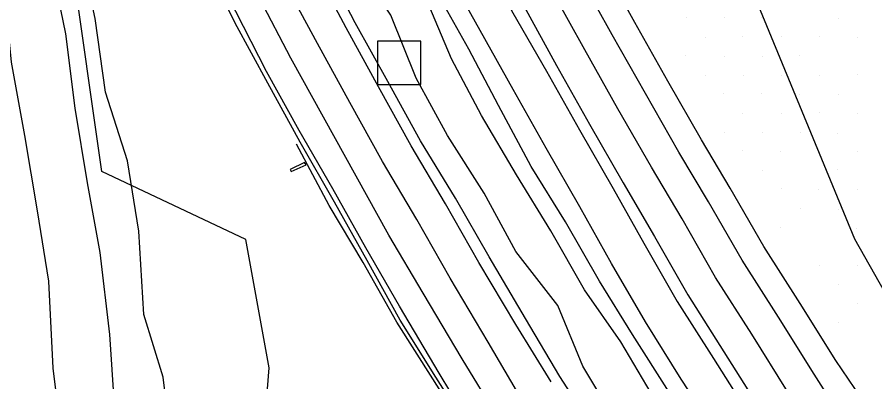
# Model space of a CAD drawing. Extents: x 1602514 to 1609837, y 863887 to 871157.
# Drawn here: x 1604570.6 to 1604888.7, y 868149.3 to 868284.6 of the extents above; entities that cross this region are included whole.
import ezdxf

# ---------------------------------------------------------------- set-up
doc = ezdxf.new("R2010")
doc.units = 0
for name, color, linetype in [('Lighting_Signals-Equipment', 7, 'Continuous'), ('Survey-Centerline', 7, 'Continuous'), ('Survey-Edge of pavement', 7, 'Continuous'), ('Survey-Flow line', 7, 'Continuous'), ('Survey-Ridge Lines', 7, 'Continuous'), ('Survey-Safety', 7, 'Continuous'), ('Survey-Shoulders', 7, 'Continuous'), ('Survey-Signs', 7, 'Continuous'), ('Survey-Spot dirt', 7, 'Continuous'), ('Survey-Vegetation trees', 7, 'Continuous')]:
    doc.layers.add(name, color=color, linetype=linetype)

msp = doc.modelspace()

# ---------------------------------------------------------------- linework, layer by layer
at = {"layer": 'Lighting_Signals-Equipment'}
msp.add_lwpolyline([(1604704.3, 868259.64), (1604720.3, 868259.64), (1604720.3, 868275.64), (1604704.3, 868275.64)], close=True, dxfattribs=at)
msp.add_lwpolyline([(1604704.3, 868259.64), (1604720.3, 868259.64), (1604720.3, 868275.64), (1604704.3, 868275.64)], close=True, dxfattribs=at)
at = {"layer": 'Survey-Centerline'}
for points in [[(1604856.33, 868145.82), (1604843.04, 868167), (1604829.62, 868188.09), (1604817.2, 868209.82), (1604805.85, 868228.92), (1604793.43, 868250.62), (1604781.15, 868272.4), (1604769.08, 868294.29), (1604756.98, 868316.16), (1604745.12, 868338.16), (1604734.67, 868358.39), (1604723.12, 868380.57), (1604711.82, 868402.87), (1604700.83, 868425.33), (1604689.85, 868447.79), (1604679.16, 868470.38), (1604668.75, 868493.12), (1604659.62, 868513.58)], [(1604856.33, 868145.82), (1604843.04, 868167), (1604829.62, 868188.09), (1604817.2, 868209.82), (1604805.85, 868228.92), (1604793.43, 868250.62), (1604781.15, 868272.4), (1604769.08, 868294.29), (1604756.98, 868316.16), (1604745.12, 868338.16), (1604734.67, 868358.39), (1604723.12, 868380.57), (1604711.82, 868402.87), (1604700.83, 868425.33), (1604689.85, 868447.79), (1604679.16, 868470.38), (1604668.75, 868493.12), (1604659.62, 868513.58)], [(1604757.96, 868142.49), (1604745.31, 868164.07), (1604731.22, 868187.78), (1604718.81, 868209.48), (1604706.11, 868231.02), (1604694.04, 868252.91), (1604681.94, 868274.78), (1604670.18, 868296.85), (1604657.73, 868320.92), (1604646.4, 868343.21), (1604635.24, 868365.58), (1604624.47, 868388.14), (1604613.7, 868410.7), (1604603.26, 868433.42), (1604592.63, 868456.05), (1604581.44, 868481.09), (1604571.34, 868503.97)], [(1604757.96, 868142.49), (1604745.31, 868164.07), (1604731.22, 868187.78), (1604718.81, 868209.48), (1604706.11, 868231.02), (1604694.04, 868252.91), (1604681.94, 868274.78), (1604670.18, 868296.85), (1604657.73, 868320.92), (1604646.4, 868343.21), (1604635.24, 868365.58), (1604624.47, 868388.14), (1604613.7, 868410.7), (1604603.26, 868433.42), (1604592.63, 868456.05), (1604581.44, 868481.09), (1604571.34, 868503.97)]]:
    msp.add_lwpolyline(points, dxfattribs=at)
at = {"layer": 'Survey-Edge of pavement'}
for points in [[(1604768.7, 868149.33), (1604755.55, 868170.59), (1604741.85, 868193.64), (1604729.44, 868215.34), (1604716.74, 868236.88), (1604704.67, 868258.77), (1604692.57, 868280.65), (1604680.92, 868302.77), (1604668.76, 868326.29), (1604657.2, 868348.47), (1604646.19, 868370.91), (1604635.56, 868393.54), (1604624.72, 868416.07), (1604614.21, 868438.75), (1604603.8, 868461.49), (1604592.91, 868485.86), (1604582.8, 868508.73)], [(1604768.7, 868149.33), (1604755.55, 868170.59), (1604741.85, 868193.64), (1604729.44, 868215.34), (1604716.74, 868236.88), (1604704.67, 868258.77), (1604692.57, 868280.65), (1604680.92, 868302.77), (1604668.76, 868326.29), (1604657.2, 868348.47), (1604646.19, 868370.91), (1604635.56, 868393.54), (1604624.72, 868416.07), (1604614.21, 868438.75), (1604603.8, 868461.49), (1604592.91, 868485.86), (1604582.8, 868508.73)], [(1604644.31, 868507.21), (1604653.84, 868485.86), (1604664.25, 868463.12), (1604674.94, 868440.52), (1604685.93, 868418.07), (1604696.91, 868395.61), (1604708.03, 868373.22), (1604719.58, 868351.04), (1604730.84, 868330.29), (1604742.35, 868308.09), (1604754.46, 868286.22), (1604766.91, 868264.54), (1604779.19, 868242.77), (1604791.6, 868221.07), (1604803.04, 868200.81), (1604815.46, 868179.08), (1604828.88, 868157.99), (1604842.17, 868136.82)], [(1604644.31, 868507.21), (1604653.84, 868485.86), (1604664.25, 868463.12), (1604674.94, 868440.52), (1604685.93, 868418.07), (1604696.91, 868395.61), (1604708.03, 868373.22), (1604719.58, 868351.04), (1604730.84, 868330.29), (1604742.35, 868308.09), (1604754.46, 868286.22), (1604766.91, 868264.54), (1604779.19, 868242.77), (1604791.6, 868221.07), (1604803.04, 868200.81), (1604815.46, 868179.08), (1604828.88, 868157.99), (1604842.17, 868136.82)], [(1604748.65, 868136.57), (1604735.63, 868157.92), (1604721.18, 868182.24), (1604708.42, 868203.75), (1604696.28, 868225.6), (1604684.21, 868247.49), (1604672.11, 868269.36), (1604660.56, 868291.54), (1604647.85, 868316.11), (1604636.3, 868338.29), (1604625, 868360.59), (1604614.27, 868383.17), (1604603.47, 868405.72), (1604593.02, 868428.43), (1604582.43, 868451.08), (1604570.96, 868476.74), (1604560.86, 868499.61)], [(1604748.65, 868136.57), (1604735.63, 868157.92), (1604721.18, 868182.24), (1604708.42, 868203.75), (1604696.28, 868225.6), (1604684.21, 868247.49), (1604672.11, 868269.36), (1604660.56, 868291.54), (1604647.85, 868316.11), (1604636.3, 868338.29), (1604625, 868360.59), (1604614.27, 868383.17), (1604603.47, 868405.72), (1604593.02, 868428.43), (1604582.43, 868451.08), (1604570.96, 868476.74), (1604560.86, 868499.61)], [(1604879.75, 868131.1), (1604866.27, 868152.15), (1604852.98, 868173.33), (1604839.56, 868194.42), (1604827.01, 868216.06), (1604816.03, 868234.53), (1604803.61, 868256.23), (1604791.26, 868277.97), (1604779.16, 868299.84), (1604767.26, 868321.83), (1604755.4, 868343.83), (1604745.23, 868363.53), (1604733.6, 868385.68), (1604722.3, 868407.98), (1604711.32, 868430.43), (1604700.34, 868452.89), (1604689.64, 868475.49), (1604679.23, 868498.22)], [(1604879.75, 868131.1), (1604866.27, 868152.15), (1604852.98, 868173.33), (1604839.56, 868194.42), (1604827.01, 868216.06), (1604816.03, 868234.53), (1604803.61, 868256.23), (1604791.26, 868277.97), (1604779.16, 868299.84), (1604767.26, 868321.83), (1604755.4, 868343.83), (1604745.23, 868363.53), (1604733.6, 868385.68), (1604722.3, 868407.98), (1604711.32, 868430.43), (1604700.34, 868452.89), (1604689.64, 868475.49), (1604679.23, 868498.22)]]:
    msp.add_lwpolyline(points, dxfattribs=at)
at = {"layer": 'Survey-Flow line'}
for points in [[(1604537.67, 868479.78), (1604543.09, 868454.63), (1604547.47, 868436.77), (1604552.31, 868412.99), (1604552.1, 868399.43), (1604555.2, 868376.06), (1604559.82, 868350.56), (1604563.84, 868323.18), (1604565.6, 868295.29), (1604568.35, 868267.89), (1604573.28, 868240.73), (1604577.97, 868212.73), (1604582.19, 868186.73), (1604583.82, 868154.38), (1604586.93, 868129.47), (1604591.86, 868100.39), (1604592.27, 868072.78), (1604597.59, 868038.85)], [(1604537.67, 868479.78), (1604543.09, 868454.63), (1604547.47, 868436.77), (1604552.31, 868412.99), (1604552.1, 868399.43), (1604555.2, 868376.06), (1604559.82, 868350.56), (1604563.84, 868323.18), (1604565.6, 868295.29), (1604568.35, 868267.89), (1604573.28, 868240.73), (1604577.97, 868212.73), (1604582.19, 868186.73), (1604583.82, 868154.38), (1604586.93, 868129.47), (1604591.86, 868100.39), (1604592.27, 868072.78), (1604597.59, 868038.85)], [(1604807.37, 868142.39), (1604794.48, 868164.13), (1604781.02, 868183.42), (1604768.57, 868205.38), (1604755.75, 868226.07), (1604742.84, 868248.07), (1604731.69, 868269.16), (1604721.89, 868292.38), (1604709.4, 868313.26), (1604696.15, 868333.96), (1604683.95, 868355.51), (1604671.94, 868377.11), (1604663.69, 868400.13), (1604652.41, 868422.45), (1604640.98, 868444.08)], [(1604807.37, 868142.39), (1604794.48, 868164.13), (1604781.02, 868183.42), (1604768.57, 868205.38), (1604755.75, 868226.07), (1604742.84, 868248.07), (1604731.69, 868269.16), (1604721.89, 868292.38), (1604709.4, 868313.26), (1604696.15, 868333.96), (1604683.95, 868355.51), (1604671.94, 868377.11), (1604663.69, 868400.13), (1604652.41, 868422.45), (1604640.98, 868444.08)]]:
    msp.add_lwpolyline(points, dxfattribs=at)
at = {"layer": 'Survey-Ridge Lines'}
for points in [[(1604812.4, 868145.54), (1604798.82, 868166.89), (1604786.56, 868186.67), (1604774.03, 868208.63), (1604761.25, 868229.22), (1604749.09, 868251.76), (1604738.07, 868272.67), (1604725.93, 868294.61), (1604714.48, 868315.97), (1604703.24, 868337.63), (1604691.63, 868359.42), (1604680.04, 868381.15), (1604669.37, 868402.84), (1604658.87, 868425.53), (1604648.64, 868447.6), (1604637.9, 868470.58), (1604627.96, 868492.56), (1604617.91, 868515.23)], [(1604812.4, 868145.54), (1604798.82, 868166.89), (1604786.56, 868186.67), (1604774.03, 868208.63), (1604761.25, 868229.22), (1604749.09, 868251.76), (1604738.07, 868272.67), (1604725.93, 868294.61), (1604714.48, 868315.97), (1604703.24, 868337.63), (1604691.63, 868359.42), (1604680.04, 868381.15), (1604669.37, 868402.84), (1604658.87, 868425.53), (1604648.64, 868447.6), (1604637.9, 868470.58), (1604627.96, 868492.56), (1604617.91, 868515.23)], [(1604647.41, 868510.99), (1604657.63, 868488), (1604668.24, 868465.2), (1604679, 868442.46), (1604689.98, 868420.01), (1604701.04, 868397.4), (1604712.4, 868374.98), (1604723.98, 868352.87), (1604734.52, 868332.32), (1604746.38, 868310.32), (1604758.59, 868288.5), (1604770.66, 868266.61), (1604782.94, 868244.84), (1604795.36, 868223.14), (1604806.93, 868203.28), (1604819.34, 868181.55), (1604832.76, 868160.46), (1604846.05, 868139.29)], [(1604647.41, 868510.99), (1604657.63, 868488), (1604668.24, 868465.2), (1604679, 868442.46), (1604689.98, 868420.01), (1604701.04, 868397.4), (1604712.4, 868374.98), (1604723.98, 868352.87), (1604734.52, 868332.32), (1604746.38, 868310.32), (1604758.59, 868288.5), (1604770.66, 868266.61), (1604782.94, 868244.84), (1604795.36, 868223.14), (1604806.93, 868203.28), (1604819.34, 868181.55), (1604832.76, 868160.46), (1604846.05, 868139.29)], [(1604793.33, 868133.58), (1604780.42, 868155.19), (1604771.1, 868177.61), (1604755.5, 868197.62), (1604743.86, 868219.27), (1604730.23, 868240.65), (1604718.64, 868261.96), (1604709.2, 868285.36), (1604695.46, 868305.84), (1604684.09, 868327.73), (1604672.85, 868349.86), (1604661.74, 868372.02), (1604649.11, 868393.17), (1604638.7, 868415.91), (1604628.85, 868438.5), (1604618.18, 868461.33), (1604608.88, 868484.03), (1604598.79, 868506.78)], [(1604793.33, 868133.58), (1604780.42, 868155.19), (1604771.1, 868177.61), (1604755.5, 868197.62), (1604743.86, 868219.27), (1604730.23, 868240.65), (1604718.64, 868261.96), (1604709.2, 868285.36), (1604695.46, 868305.84), (1604684.09, 868327.73), (1604672.85, 868349.86), (1604661.74, 868372.02), (1604649.11, 868393.17), (1604638.7, 868415.91), (1604628.85, 868438.5), (1604618.18, 868461.33), (1604608.88, 868484.03), (1604598.79, 868506.78)], [(1604628.34, 868122.06), (1604624.72, 868151.09), (1604617.63, 868174.3), (1604615.68, 868205.2), (1604611.5, 868231.29), (1604603.4, 868256.78), (1604599.57, 868284.03), (1604594.02, 868309.76), (1604587.46, 868334.96), (1604580.02, 868360.2), (1604573.68, 868379.19), (1604566.26, 868401.56)], [(1604628.34, 868122.06), (1604624.72, 868151.09), (1604617.63, 868174.3), (1604615.68, 868205.2), (1604611.5, 868231.29), (1604603.4, 868256.78), (1604599.57, 868284.03), (1604594.02, 868309.76), (1604587.46, 868334.96), (1604580.02, 868360.2), (1604573.68, 868379.19), (1604566.26, 868401.56)], [(1604606.72, 868140.8), (1604605, 868166.86), (1604601.33, 868197.28), (1604596.68, 868223.08), (1604592.17, 868250.8), (1604588.67, 868278.4), (1604583.31, 868304.31), (1604577.59, 868330.04), (1604569.47, 868355.17)], [(1604606.72, 868140.8), (1604605, 868166.86), (1604601.33, 868197.28), (1604596.68, 868223.08), (1604592.17, 868250.8), (1604588.67, 868278.4), (1604583.31, 868304.31), (1604577.59, 868330.04), (1604569.47, 868355.17)], [(1604979.68, 867746.81), (1604968.04, 867769.37), (1604952.87, 867789.53), (1604941.78, 867811.76), (1604927.13, 867832.27), (1604914.15, 867853.33), (1604900.72, 867874.92), (1604885.88, 867894.93), (1604871.71, 867915.82), (1604857.94, 867936.4), (1604844.37, 867957.58), (1604831.2, 867978.92), (1604819.07, 868001.31), (1604805.15, 868022.48), (1604791.91, 868043.68), (1604778.33, 868064.96), (1604765.38, 868086.13), (1604751.49, 868107.33), (1604738.65, 868128.61), (1604724.78, 868150.45), (1604711.41, 868171.42), (1604698.92, 868193.55), (1604686.36, 868214.79), (1604674.17, 868237.44)], [(1604979.68, 867746.81), (1604968.04, 867769.37), (1604952.87, 867789.53), (1604941.78, 867811.76), (1604927.13, 867832.27), (1604914.15, 867853.33), (1604900.72, 867874.92), (1604885.88, 867894.93), (1604871.71, 867915.82), (1604857.94, 867936.4), (1604844.37, 867957.58), (1604831.2, 867978.92), (1604819.07, 868001.31), (1604805.15, 868022.48), (1604791.91, 868043.68), (1604778.33, 868064.96), (1604765.38, 868086.13), (1604751.49, 868107.33), (1604738.65, 868128.61), (1604724.78, 868150.45), (1604711.41, 868171.42), (1604698.92, 868193.55), (1604686.36, 868214.79), (1604674.17, 868237.44)]]:
    msp.add_lwpolyline(points, dxfattribs=at)
at = {"layer": 'Survey-Safety'}
msp.add_lwpolyline([(1604739.73, 868129.29), (1604725.91, 868151.11), (1604712.68, 868172.17), (1604700.37, 868194.38), (1604688.27, 868215.92), (1604675.55, 868238.21), (1604663.61, 868260.12), (1604651.41, 868282.37), (1604640.31, 868305.09), (1604628.87, 868327.49), (1604617.23, 868349.82), (1604605.96, 868372.58), (1604595.25, 868395.17), (1604584.88, 868418.28), (1604574.66, 868440.9), (1604564.18, 868464.05)], dxfattribs=at)
msp.add_lwpolyline([(1604739.73, 868129.29), (1604725.91, 868151.11), (1604712.68, 868172.17), (1604700.37, 868194.38), (1604688.27, 868215.92), (1604675.55, 868238.21), (1604663.61, 868260.12), (1604651.41, 868282.37), (1604640.31, 868305.09), (1604628.87, 868327.49), (1604617.23, 868349.82), (1604605.96, 868372.58), (1604595.25, 868395.17), (1604584.88, 868418.28), (1604574.66, 868440.9), (1604564.18, 868464.05)], dxfattribs=at)
at = {"layer": 'Survey-Shoulders'}
for points in [[(1604785.47, 868130.37), (1604771.88, 868151.35), (1604759.16, 868172.89), (1604745.61, 868195.71), (1604733.19, 868217.41), (1604720.15, 868238.76), (1604708.08, 868260.65), (1604695.97, 868282.52), (1604684.53, 868304.76), (1604672.46, 868328.1), (1604660.91, 868350.28), (1604649.86, 868372.7), (1604638.88, 868395.16), (1604627.9, 868417.61), (1604617.95, 868440.57), (1604607.54, 868463.31), (1604596.75, 868487.46), (1604586.65, 868510.33)], [(1604785.47, 868130.37), (1604771.88, 868151.35), (1604759.16, 868172.89), (1604745.61, 868195.71), (1604733.19, 868217.41), (1604720.15, 868238.76), (1604708.08, 868260.65), (1604695.97, 868282.52), (1604684.53, 868304.76), (1604672.46, 868328.1), (1604660.91, 868350.28), (1604649.86, 868372.7), (1604638.88, 868395.16), (1604627.9, 868417.61), (1604617.95, 868440.57), (1604607.54, 868463.31), (1604596.75, 868487.46), (1604586.65, 868510.33)], [(1604888.32, 868136.55), (1604874.3, 868157.26), (1604861.01, 868178.44), (1604847.59, 868199.53), (1604835.04, 868221.17), (1604824.37, 868239.13), (1604811.95, 868260.83), (1604799.67, 868282.61), (1604787.6, 868304.5), (1604775.5, 868326.37), (1604763.64, 868348.37), (1604753.68, 868367.65), (1604742.13, 868389.83), (1604730.83, 868412.13), (1604719.85, 868434.59), (1604708.86, 868457.04), (1604698.17, 868479.64), (1604688.22, 868502.6)], [(1604888.32, 868136.55), (1604874.3, 868157.26), (1604861.01, 868178.44), (1604847.59, 868199.53), (1604835.04, 868221.17), (1604824.37, 868239.13), (1604811.95, 868260.83), (1604799.67, 868282.61), (1604787.6, 868304.5), (1604775.5, 868326.37), (1604763.64, 868348.37), (1604753.68, 868367.65), (1604742.13, 868389.83), (1604730.83, 868412.13), (1604719.85, 868434.59), (1604708.86, 868457.04), (1604698.17, 868479.64), (1604688.22, 868502.6)], [(1604830.62, 868129.47), (1604816.9, 868150.37), (1604803.64, 868171.56), (1604791.03, 868193.17), (1604779.24, 868214.25), (1604766.82, 868235.95), (1604754.54, 868257.72), (1604742.37, 868279.56), (1604730.26, 868301.43), (1604719.48, 868324.03), (1604707.45, 868345.14), (1604695.9, 868367.32), (1604684.6, 868389.62), (1604673.51, 868412.02), (1604662.53, 868434.48), (1604651.84, 868457.08), (1604641.43, 868479.81), (1604630.9, 868501.64)], [(1604830.62, 868129.47), (1604816.9, 868150.37), (1604803.64, 868171.56), (1604791.03, 868193.17), (1604779.24, 868214.25), (1604766.82, 868235.95), (1604754.54, 868257.72), (1604742.37, 868279.56), (1604730.26, 868301.43), (1604719.48, 868324.03), (1604707.45, 868345.14), (1604695.9, 868367.32), (1604684.6, 868389.62), (1604673.51, 868412.02), (1604662.53, 868434.48), (1604651.84, 868457.08), (1604641.43, 868479.81), (1604630.9, 868501.64)], [(1604740.05, 868131.1), (1604727.17, 868152.53), (1604712.39, 868177.4), (1604699.98, 868199.09), (1604687.7, 868220.87), (1604675.25, 868242.55), (1604663.14, 868264.42), (1604651.7, 868286.66), (1604638.76, 868311.68), (1604627.21, 868333.86), (1604615.91, 868356.16), (1604605.03, 868378.67), (1604594.41, 868401.3), (1604583.93, 868424), (1604573.52, 868446.74), (1604561.8, 868472.94)], [(1604740.05, 868131.1), (1604727.17, 868152.53), (1604712.39, 868177.4), (1604699.98, 868199.09), (1604687.7, 868220.87), (1604675.25, 868242.55), (1604663.14, 868264.42), (1604651.7, 868286.66), (1604638.76, 868311.68), (1604627.21, 868333.86), (1604615.91, 868356.16), (1604605.03, 868378.67), (1604594.41, 868401.3), (1604583.93, 868424), (1604573.52, 868446.74), (1604561.8, 868472.94)]]:
    msp.add_lwpolyline(points, dxfattribs=at)
at = {"layer": 'Survey-Signs'}
msp.add_lwpolyline([(1604672.26, 868227.36), (1604677.76, 868229.86), (1604677.12, 868230.69), (1604671.86, 868228.07)], close=True, dxfattribs=at)
msp.add_lwpolyline([(1604672.26, 868227.36), (1604677.76, 868229.86), (1604677.12, 868230.69), (1604671.86, 868228.07)], close=True, dxfattribs=at)
at = {"layer": 'Survey-Spot dirt'}
for p, q in [((1604818.69, 868284.49), (1604818.69, 868284.49)), ((1604818.69, 868284.49), (1604818.69, 868284.49)), ((1604832.86, 868284.31), (1604832.86, 868284.31)), ((1604832.86, 868284.31), (1604832.86, 868284.31)), ((1604846.84, 868284.37), (1604846.84, 868284.37)), ((1604846.84, 868284.37), (1604846.84, 868284.37)), ((1604875.2, 868284.22), (1604875.2, 868284.22)), ((1604875.2, 868284.22), (1604875.2, 868284.22)), ((1604825.83, 868277.18), (1604825.83, 868277.18)), ((1604825.83, 868277.18), (1604825.83, 868277.18)), ((1604839.77, 868277.32), (1604839.77, 868277.32)), ((1604839.77, 868277.32), (1604839.77, 868277.32)), ((1604853.96, 868277.23), (1604853.96, 868277.23)), ((1604853.96, 868277.23), (1604853.96, 868277.23)), ((1604868.07, 868277.38), (1604868.07, 868277.38)), ((1604868.07, 868277.38), (1604868.07, 868277.38)), ((1604882.2, 868277.18), (1604882.2, 868277.18)), ((1604882.2, 868277.18), (1604882.2, 868277.18)), ((1604818.51, 868270.26), (1604818.51, 868270.26)), ((1604818.51, 868270.26), (1604818.51, 868270.26)), ((1604832.77, 868270.13), (1604832.77, 868270.13)), ((1604832.77, 868270.13), (1604832.77, 868270.13)), ((1604846.87, 868270.14), (1604846.87, 868270.14)), ((1604846.87, 868270.14), (1604846.87, 868270.14)), ((1604860.93, 868270.43), (1604860.93, 868270.43)), ((1604860.93, 868270.43), (1604860.93, 868270.43)), ((1604882.23, 868263.3), (1604882.23, 868263.3)), ((1604882.23, 868263.3), (1604882.23, 868263.3)), ((1604825.75, 868263.05), (1604825.75, 868263.05)), ((1604825.75, 868263.05), (1604825.75, 868263.05)), ((1604839.84, 868263.12), (1604839.84, 868263.12)), ((1604839.84, 868263.12), (1604839.84, 868263.12)), ((1604854.24, 868262.99), (1604854.24, 868262.99)), ((1604854.24, 868262.99), (1604854.24, 868262.99)), ((1604868.19, 868263.06), (1604868.19, 868263.06)), ((1604868.19, 868263.06), (1604868.19, 868263.06)), ((1604832.44, 868256.08), (1604832.44, 868256.08)), ((1604832.44, 868256.08), (1604832.44, 868256.08)), ((1604846.66, 868256.12), (1604846.66, 868256.12)), ((1604846.66, 868256.12), (1604846.66, 868256.12)), ((1604860.91, 868256.07), (1604860.91, 868256.07)), ((1604860.91, 868256.07), (1604860.91, 868256.07)), ((1604875.21, 868255.98), (1604875.21, 868255.98)), ((1604875.21, 868255.98), (1604875.21, 868255.98)), ((1604839.76, 868248.78), (1604839.76, 868248.78)), ((1604839.76, 868248.78), (1604839.76, 868248.78)), ((1604853.96, 868248.91), (1604853.96, 868248.91)), ((1604853.96, 868248.91), (1604853.96, 868248.91)), ((1604868.19, 868249.05), (1604868.19, 868249.05)), ((1604868.19, 868249.05), (1604868.19, 868249.05)), ((1604882.36, 868249), (1604882.36, 868249)), ((1604882.36, 868249), (1604882.36, 868249)), ((1604832.8, 868241.98), (1604832.8, 868241.98)), ((1604832.8, 868241.98), (1604832.8, 868241.98)), ((1604846.95, 868241.89), (1604846.95, 868241.89)), ((1604846.95, 868241.89), (1604846.95, 868241.89)), ((1604861.01, 868241.95), (1604861.01, 868241.95)), ((1604861.01, 868241.95), (1604861.01, 868241.95)), ((1604874.75, 868241.35), (1604874.75, 868241.35)), ((1604874.75, 868241.35), (1604874.75, 868241.35)), ((1604839.8, 868234.98), (1604839.8, 868234.98)), ((1604839.8, 868234.98), (1604839.8, 868234.98)), ((1604853.87, 868234.85), (1604853.87, 868234.85)), ((1604853.87, 868234.85), (1604853.87, 868234.85)), ((1604882.34, 868234.71), (1604882.34, 868234.71)), ((1604882.34, 868234.71), (1604882.34, 868234.71)), ((1604846.88, 868227.69), (1604846.88, 868227.69)), ((1604846.88, 868227.69), (1604846.88, 868227.69)), ((1604874.97, 868227.99), (1604874.97, 868227.99)), ((1604874.97, 868227.99), (1604874.97, 868227.99)), ((1604853.92, 868220.87), (1604853.92, 868220.87)), ((1604853.92, 868220.87), (1604853.92, 868220.87)), ((1604867.95, 868220.78), (1604867.95, 868220.78)), ((1604867.95, 868220.78), (1604867.95, 868220.78)), ((1604882.14, 868220.7), (1604882.14, 868220.7)), ((1604882.14, 868220.7), (1604882.14, 868220.7)), ((1604861.16, 868213.58), (1604861.16, 868213.58)), ((1604861.16, 868213.58), (1604861.16, 868213.58)), ((1604875.28, 868213.4), (1604875.28, 868213.4)), ((1604875.28, 868213.4), (1604875.28, 868213.4)), ((1604853.84, 868206.53), (1604853.84, 868206.53)), ((1604853.84, 868206.53), (1604853.84, 868206.53)), ((1604882.03, 868206.21), (1604882.03, 868206.21)), ((1604882.03, 868206.21), (1604882.03, 868206.21)), ((1604868.09, 868192.52), (1604868.09, 868192.52)), ((1604868.09, 868192.52), (1604868.09, 868192.52)), ((1604882.18, 868192.41), (1604882.18, 868192.41)), ((1604882.18, 868192.41), (1604882.18, 868192.41)), ((1604875.38, 868185.33), (1604875.38, 868185.33)), ((1604875.38, 868185.33), (1604875.38, 868185.33)), ((1604882.35, 868178.33), (1604882.35, 868178.33)), ((1604882.35, 868178.33), (1604882.35, 868178.33)), ((1604875.32, 868171.23), (1604875.32, 868171.23)), ((1604875.32, 868171.23), (1604875.32, 868171.23))]:
    msp.add_line(p, q, dxfattribs=at)
at = {"layer": 'Survey-Vegetation trees'}
for points in [[(1604526.23, 869070.02), (1604587.99, 868903.85), (1604648.37, 868745.93), (1604701.9, 868632.63), (1604712.19, 868619.59), (1604746.5, 868500.11), (1604748.56, 868452.05), (1604792.9, 868384.62), (1604842.07, 868297.14), (1604881.2, 868202.42), (1604962.8, 868058.28), (1605037.44, 867955.22), (1605112.82, 867870.34), (1605164.26, 867779.29), (1605243.81, 867709), (1605352.92, 867776.98), (1605409.19, 867794.14), (1605453.11, 867683.59), (1605568.4, 867553.13), (1605652.11, 867437.78), (1605709.38, 867356.87), (1605792.64, 867252.16), (1605890.79, 867280.68)], [(1604526.23, 869070.02), (1604587.99, 868903.85), (1604648.37, 868745.93), (1604701.9, 868632.63), (1604712.19, 868619.59), (1604746.5, 868500.11), (1604748.56, 868452.05), (1604792.9, 868384.62), (1604842.07, 868297.14), (1604881.2, 868202.42), (1604962.8, 868058.28), (1605037.44, 867955.22), (1605112.82, 867870.34), (1605164.26, 867779.29), (1605243.81, 867709), (1605352.92, 867776.98), (1605409.19, 867794.14), (1605453.11, 867683.59), (1605568.4, 867553.13), (1605652.11, 867437.78), (1605709.38, 867356.87), (1605792.64, 867252.16), (1605890.79, 867280.68)], [(1604892.68, 867747.36), (1604894.73, 867777.97), (1604893.98, 867806.71), (1604872.53, 867826.12), (1604866.56, 867855.23), (1604840.63, 867894.99), (1604832.15, 867942.21), (1604796.94, 867959.47), (1604737.48, 867959), (1604706.47, 868005.66), (1604673.83, 868061.42), (1604660.31, 868107.85), (1604664.04, 868154.51), (1604655.41, 868202.1), (1604602.02, 868227.29), (1604590.83, 868305.45), (1604567.63, 868378.88), (1604527.41, 868399.58), (1604524.07, 868408.2)], [(1604892.68, 867747.36), (1604894.73, 867777.97), (1604893.98, 867806.71), (1604872.53, 867826.12), (1604866.56, 867855.23), (1604840.63, 867894.99), (1604832.15, 867942.21), (1604796.94, 867959.47), (1604737.48, 867959), (1604706.47, 868005.66), (1604673.83, 868061.42), (1604660.31, 868107.85), (1604664.04, 868154.51), (1604655.41, 868202.1), (1604602.02, 868227.29), (1604590.83, 868305.45), (1604567.63, 868378.88), (1604527.41, 868399.58), (1604524.07, 868408.2)]]:
    msp.add_lwpolyline(points, dxfattribs=at)

doc.saveas('drawing.dxf')
